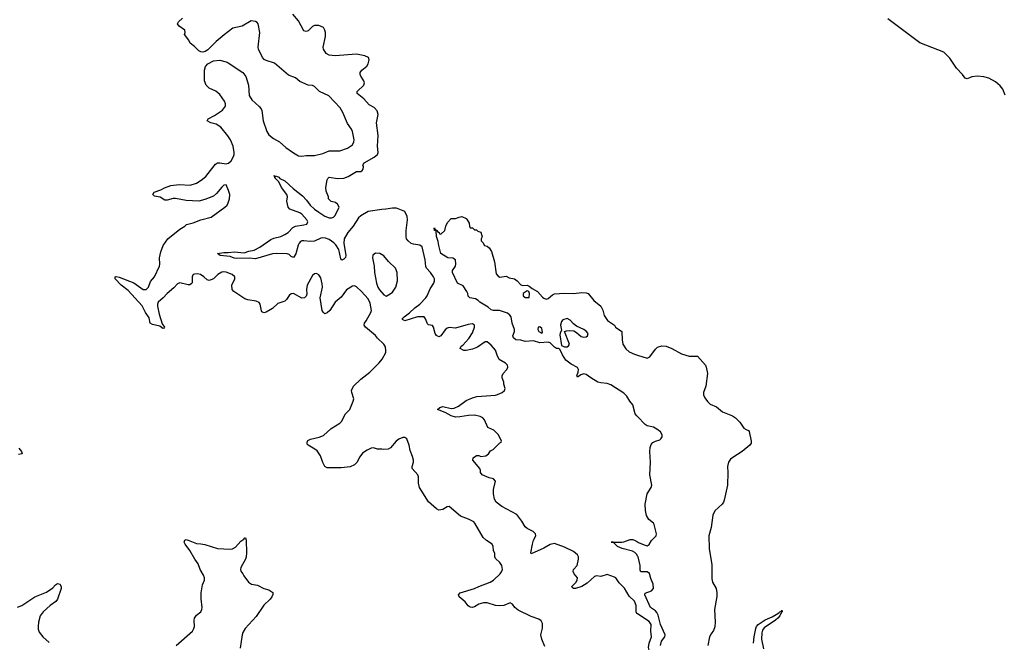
# Model space of a CAD drawing. Header units: inches. Extents: x 2293880 to 2522759, y 823965 to 1006879.
# Tile 286 of 325: x 2474130 to 2483483, y 875520 to 881430. Entities that reach past the tile are written whole.
import ezdxf

# ---------------------------------------------------------------- set-up
doc = ezdxf.new("R2010")
doc.units = ezdxf.units.IN
doc.header["$MEASUREMENT"] = 0
for name, color, linetype in [('C4877', 7, 'Continuous'), ('C4878', 7, 'Continuous'), ('C4887', 7, 'Continuous'), ('C4888', 7, 'Continuous')]:
    doc.layers.add(name, color=color, linetype=linetype)

msp = doc.modelspace()

# ---------------------------------------------------------------- linework, layer by layer
at = {"layer": 'C4877', "color": 5}
for points, elevation in [([(2479119.4, 875479.4), (2479089.6, 875550), (2479080.9, 875590), (2479094.8, 875654.8), (2479097.5, 875697.5), (2479083.7, 875723.7), (2479060.7, 875740.7), (2478990, 875764.7), (2478865, 875825), (2478834, 875850), (2478810, 875881.2), (2478790, 875892.7), (2478730.3, 875869.7), (2478690, 875866.3), (2478650, 875868.3), (2478570, 875894.2), (2478534.3, 875894.3), (2478490, 875881.2), (2478450, 875856), (2478428, 875850), (2478410, 875852.8), (2478390, 875866.6), (2478362.3, 875902.3), (2478306, 875950), (2478297.2, 875970), (2478315.3, 875990), (2478450, 876028.7), (2478490.9, 876049.1), (2478599.5, 876090), (2478630, 876109.1), (2478694.3, 876170), (2478707.8, 876190), (2478714.7, 876210), (2478709.6, 876249.6), (2478690, 876277.2), (2478650, 876315.3), (2478644.5, 876330), (2478643.2, 876363.2), (2478629.6, 876389.6), (2478626.3, 876430), (2478618.7, 876450), (2478564.8, 876484.8), (2478534.1, 876514.1), (2478454.5, 876650), (2478442.7, 876662.7), (2478393.2, 876690), (2478317.7, 876717.7), (2478210, 876809), (2478190, 876805.2), (2478150, 876780.9), (2478110, 876775.1), (2478090, 876786), (2478012.4, 876852.4), (2477926.9, 876990), (2477918.9, 877030), (2477918.7, 877090), (2477912, 877110), (2477858, 877170), (2477857, 877190), (2477869.3, 877230), (2477869.2, 877250), (2477862, 877282), (2477839, 877339), (2477829.3, 877390), (2477808.7, 877450), (2477790, 877464), (2477770, 877465.2), (2477730, 877449.3), (2477706.8, 877430), (2477653.2, 877366.8), (2477630, 877354), (2477590, 877349), (2477570, 877354), (2477530, 877353.2), (2477490, 877366.6), (2477470, 877363.6), (2477430, 877344.2), (2477386, 877314), (2477360.4, 877279.6), (2477332.1, 877227.9), (2477310, 877203), (2477270, 877185.1), (2477184.1, 877175.9), (2477050, 877176.9), (2477030, 877189.7), (2477010, 877225.1), (2476987, 877290), (2476956.4, 877336.4), (2476934.4, 877354.4), (2476868.7, 877390), (2476862, 877402), (2476860.2, 877419.8), (2476866.3, 877433.7), (2476892.3, 877447.7), (2476973.4, 877466.6), (2477017.3, 877482.6), (2477090, 877550.4), (2477170, 877600.7), (2477185.4, 877614.6), (2477226, 877690), (2477266.6, 877730), (2477297.2, 877810), (2477302.7, 877830), (2477283.7, 877890), (2477282.9, 877910), (2477302, 877950), (2477370, 878018.4), (2477456.3, 878083.7), (2477546, 878174), (2477572.8, 878207.2), (2477607, 878270), (2477609.5, 878290), (2477604.5, 878324.5), (2477589.6, 878349.6), (2477530, 878406), (2477511.1, 878431.1), (2477416.3, 878510), (2477403.6, 878530), (2477406.6, 878550), (2477422.4, 878570), (2477467, 878650), (2477472, 878670), (2477460.1, 878740.1), (2477439.3, 878779.3), (2477377.6, 878850), (2477330, 878895.1), (2477310, 878902.7), (2477290, 878901.2), (2477233.2, 878866.8), (2477184, 878796), (2477127.4, 878750), (2477074.9, 878670), (2477050, 878645.7), (2477030, 878638.9), (2477012.8, 878652.8), (2477004.4, 878670), (2476984.1, 878790), (2477004.8, 878890), (2477003.2, 878923.2), (2476990, 878979), (2476970, 879009.4), (2476950, 879019.3), (2476930, 879017.2), (2476910, 879001.2), (2476861.1, 878910), (2476855.3, 878870), (2476856.1, 878823.9), (2476850, 878804), (2476836, 878790), (2476810, 878787.6), (2476730, 878829.6), (2476710, 878827.6), (2476690, 878811.6), (2476665.7, 878774.3), (2476650, 878758.5), (2476582.8, 878737.2), (2476530, 878689.7), (2476470, 878652.3), (2476450, 878646.6), (2476430, 878657.2), (2476425.4, 878665.4), (2476413.6, 878730), (2476403.9, 878743.9), (2476376.9, 878756.9), (2476298, 878770), (2476270, 878779.5), (2476165.2, 878850), (2476149.3, 878870), (2476144, 878910), (2476173.2, 878970), (2476173.2, 878990), (2476149.4, 879010), (2476090, 879033), (2476070, 879036.3), (2476050, 879033.3), (2476013, 879010), (2475970.3, 878969.7), (2475930, 878955.1), (2475910, 878959.6), (2475878.4, 878990), (2475846.6, 879010), (2475817.6, 879017.6), (2475790, 879015), (2475779.3, 879010), (2475768.8, 878990), (2475766.7, 878933.3), (2475758.8, 878921.1), (2475746.6, 878913.4), (2475730, 878913.7), (2475650, 878930.7), (2475630, 878921.4), (2475595.5, 878884.5), (2475529.2, 878830.8), (2475491.2, 878788.8), (2475444, 878750), (2475438, 878730), (2475439.7, 878710), (2475455.8, 878635.8), (2475483.4, 878543.4), (2475506, 878510), (2475499.8, 878500.2), (2475490, 878499.3), (2475461, 878521), (2475390, 878536.2), (2475370, 878549.2), (2475360.4, 878600.4), (2475325.5, 878650), (2475293.3, 878713.3), (2475158.9, 878858.9), (2475094.7, 878910), (2475037.2, 878970), (2475038, 878990), (2475046.3, 878993.7), (2475074, 878986), (2475213.2, 878933.3), (2475303, 878870), (2475331.6, 878870), (2475354.3, 878890), (2475373.8, 878946.2), (2475409.5, 878990.5), (2475457, 879090), (2475461.6, 879110), (2475456.9, 879170), (2475470, 879226), (2475494, 879286), (2475537.2, 879350), (2475650, 879441), (2475698, 879470), (2475714.6, 879485.4), (2475778.6, 879501.4), (2475850, 879530.8), (2475950, 879556), (2476079.5, 879650), (2476099.6, 879670), (2476111.6, 879690), (2476122.9, 879730), (2476125.1, 879770), (2476114.5, 879810), (2476090, 879861.2), (2476070, 879858.4), (2476050, 879841.6), (2475999.8, 879780.2), (2475970, 879756.1), (2475890, 879724.4), (2475830, 879708), (2475710, 879714.2), (2475610, 879732.3), (2475588.5, 879731.5), (2475530, 879716.9), (2475510, 879717), (2475464.1, 879744.1), (2475410, 879755.3), (2475395.3, 879770), (2475406.8, 879793.2), (2475470, 879813.4), (2475506.6, 879833.4), (2475564.8, 879855.2), (2475644.5, 879864.5), (2475750, 879860.7), (2475810, 879878.2), (2475854.3, 879905.8), (2475897.4, 879942.6), (2475943, 880000)], 80), ([(2480000, 875789.5), (2479993.7, 875793.7), (2479985.4, 875810), (2479984.9, 875870), (2479969.2, 875910), (2479918.6, 875958.6), (2479873.8, 876033.8), (2479825.2, 876085.2), (2479793, 876130), (2479779.1, 876139.1), (2479710, 876162.4), (2479650, 876145.1), (2479610, 876149.6), (2479590, 876144.7), (2479520.3, 876079.8), (2479471.1, 876049), (2479411.1, 876031.1), (2479391.3, 876031.3), (2479379.3, 876039.3), (2479375.6, 876050), (2479412.5, 876087.5), (2479426.3, 876110), (2479427.1, 876130), (2479396.8, 876170), (2479388.7, 876191.3), (2479390, 876210.3), (2479426.9, 876250), (2479438.9, 876310), (2479439.3, 876330), (2479429.7, 876350), (2479390, 876382.7), (2479303.7, 876423.7), (2479210, 876457.7), (2479170, 876448.5), (2479110, 876413.3), (2478990, 876359), (2478986.3, 876370), (2479000.9, 876450), (2479011.8, 876488.2), (2479031.8, 876530), (2479029.2, 876550), (2479009, 876570), (2478950, 876600.9), (2478930, 876617.2), (2478900.7, 876670), (2478853, 876733), (2478710, 876808.4), (2478656.9, 876850), (2478639.3, 876879.3), (2478629.7, 876930), (2478632.2, 876970), (2478649.4, 877050), (2478631.6, 877071.6), (2478590, 877082), (2478522, 877110), (2478508.7, 877130), (2478508.7, 877150), (2478501.2, 877170), (2478435.3, 877250), (2478439, 877270), (2478470, 877291.3), (2478490, 877291.3), (2478510, 877284.7), (2478558, 877290), (2478582, 877310), (2478603.1, 877336.9), (2478626, 877350), (2478690, 877414), (2478702, 877418), (2478706, 877430), (2478678, 877490), (2478633.2, 877533.2), (2478577.2, 877557.2), (2478546.6, 877630), (2478529.3, 877650), (2478502.9, 877662.9), (2478450, 877674.2), (2478394.1, 877674.1), (2478310, 877659.8), (2478270, 877657.8), (2478230, 877668.4), (2478170, 877701.4), (2478099, 877730), (2478121.2, 877750), (2478150, 877756.5), (2478230, 877739.2), (2478257.5, 877742.5), (2478299.6, 877760.4), (2478370, 877814.7), (2478430, 877841.5), (2478473.7, 877853.7), (2478650, 877866.7), (2478670, 877870.6), (2478714, 877890), (2478734, 877910), (2478742, 877930), (2478728.7, 877970), (2478728.7, 877990), (2478713.2, 878030), (2478713.2, 878050), (2478721.2, 878070), (2478756, 878110), (2478766, 878130), (2478765.2, 878150), (2478744, 878170), (2478685.6, 878205.6), (2478664.9, 878244.9), (2478650, 878291.6), (2478610, 878339.7), (2478570, 878372.2), (2478550, 878372.4), (2478478.9, 878321.1), (2478430, 878303), (2478370, 878289.4), (2478350, 878289.4), (2478315.3, 878310), (2478322, 878330), (2478338.4, 878341.6), (2478395.9, 878404.1), (2478430, 878458), (2478450.9, 878510.9), (2478449.4, 878530), (2478430, 878541.3), (2478390, 878537.7), (2478270, 878501.6), (2478210, 878508), (2478190, 878502.4), (2478170, 878484.7), (2478131.4, 878428.6), (2478110, 878420.4), (2478090, 878431.2), (2478077.1, 878450), (2478059.7, 878510), (2478050, 878526.6), (2478012.3, 878532.3), (2478002.4, 878542.4), (2477985.1, 878590), (2477972.7, 878610), (2477910, 878610.5), (2477790, 878570.9), (2477765.4, 878585.4), (2477762.7, 878590), (2477782.2, 878610), (2477833.8, 878646.2), (2477884.7, 878695.3), (2477930, 878730.2), (2477988.4, 878790), (2478001.5, 878810), (2478030, 878875.5), (2478063.6, 878930), (2478069.7, 878950.3), (2478069.7, 878970), (2478059.2, 878990), (2478031.6, 879030), (2477994.2, 879070), (2477987.1, 879087.1), (2477980.7, 879150), (2477953, 879273), (2477929.8, 879289.8), (2477870, 879299.3), (2477850, 879306.8), (2477820.9, 879330), (2477805, 879350), (2477800.2, 879370), (2477800.7, 879430), (2477814, 879530), (2477810, 879562), (2477790, 879609), (2477710, 879639.6), (2477670, 879642.4), (2477609.3, 879630.7), (2477569, 879629), (2477439.5, 879610), (2477370, 879569.2), (2477348.4, 879550), (2477299, 879470), (2477245.7, 879410), (2477210.7, 879350), (2477207.8, 879310), (2477227.2, 879192.8), (2477226.3, 879173.7), (2477210, 879155.6), (2477190, 879147.1), (2477180.4, 879160.4), (2477159.9, 879250), (2477133.1, 879293.1), (2477113.3, 879313.3), (2477070, 879342.3), (2477035.8, 879355.8), (2477010, 879359.5), (2476990, 879355.5), (2476930, 879326.8), (2476890, 879323.9), (2476827.7, 879332.3), (2476809.2, 879330.8), (2476796.1, 879323.9), (2476783.2, 879310), (2476774.5, 879290), (2476753.5, 879206.5), (2476730, 879172.4), (2476710, 879182.2), (2476690, 879201.8), (2476670, 879208.1), (2476569.5, 879210.5), (2476532.8, 879207.2), (2476370, 879159.4), (2476310, 879165.8), (2476190, 879162.1), (2476166.5, 879166.5), (2476130, 879182.3), (2476034, 879190), (2476009.2, 879210), (2476070, 879221.5), (2476110, 879219), (2476170, 879225.8), (2476261.8, 879218.3), (2476306.2, 879233.8), (2476357.3, 879242.7), (2476410.7, 879269.3), (2476515.7, 879344.3), (2476544.1, 879355.9), (2476610, 879371.5), (2476650, 879390.1), (2476680.2, 879410), (2476723.6, 879456.4), (2476748.7, 879471.3), (2476830, 879481.4), (2476858, 879490), (2476866.4, 879510), (2476856.5, 879530), (2476810, 879582.8), (2476790, 879595.3), (2476697.2, 879630), (2476679.3, 879650), (2476667.8, 879707.8), (2476673, 879750), (2476666.6, 879770), (2476616.6, 879836.6), (2476591.1, 879891.1), (2476552, 879930), (2476554.6, 879934.6), (2476550, 879938), (2476548.1, 879951.8), (2476562, 879942), (2476570, 879943.1), (2476590, 879934), (2476602.2, 879922.2), (2476650, 879898.9), (2476727.3, 879827.3), (2476817.2, 879757.2), (2476855.9, 879715.9), (2476889.6, 879669.6), (2476930, 879632.1), (2476970, 879603.8), (2477030, 879565.6), (2477070, 879550.2), (2477093.2, 879550), (2477110, 879556), (2477127.8, 879570), (2477165.2, 879650), (2477150, 879679), (2477130, 879694), (2477090, 879704), (2477064, 879730), (2477062, 879750), (2477042.7, 879802.7), (2477037.5, 879837.5), (2477049.6, 879910), (2477056.6, 879923.4), (2477070, 879934.9), (2477150, 879921.3), (2477210, 879925.3), (2477250, 879940.3), (2477330, 879987.6), (2477370, 879987.8), (2477382.8, 880000)], 60), ([(2480000, 877661.9), (2479992.4, 877670), (2479977.2, 877690), (2479953.9, 877773.9), (2479925.1, 877810), (2479897.3, 877857.3), (2479870, 877884.7), (2479744.5, 877964.5), (2479710, 877976.1), (2479650, 877982.2), (2479622.7, 877990), (2479554, 878030), (2479510, 878062), (2479490, 878068.7), (2479461, 878059), (2479430, 878038), (2479422, 878050), (2479436.4, 878083.6), (2479438, 878110), (2479428.4, 878128.4), (2479370, 878159), (2479316.6, 878196.6), (2479285.2, 878250), (2479262, 878302), (2479248, 878308), (2479230, 878308.7), (2479210, 878322), (2479170, 878364), (2479150, 878369), (2479070, 878364), (2479010, 878381.2), (2478930, 878375.1), (2478890, 878386.6), (2478842, 878390), (2478821.2, 878410), (2478814, 878430), (2478829, 878470), (2478829.2, 878490), (2478807.3, 878550), (2478799, 878610), (2478786.6, 878626.6), (2478762.7, 878642.7), (2478689.1, 878669.1), (2478630.4, 878669.6), (2478610, 878677), (2478580.8, 878700.8), (2478499.3, 878750), (2478485.4, 878765.4), (2478461.2, 878781.2), (2478406, 878790), (2478390, 878806), (2478388, 878830), (2478378, 878850), (2478342, 878902), (2478290, 878928), (2478240.9, 879030), (2478241.2, 879050), (2478269.4, 879090), (2478272.7, 879112.7), (2478269, 879149), (2478245.2, 879165.2), (2478198, 879170), (2478129.5, 879209.5), (2478110, 879286), (2478105.6, 879325.6), (2478089.4, 879370.6), (2478086, 879426), (2478070, 879428), (2478066, 879450), (2478070, 879454), (2478078, 879438), (2478094, 879430), (2478098, 879418), (2478114, 879410), (2478118, 879398), (2478130, 879394), (2478168, 879430), (2478178, 879470), (2478194.6, 879505.4), (2478230, 879542), (2478270, 879542), (2478303.1, 879556.9), (2478330, 879562), (2478370, 879542), (2478382, 879530), (2478399.6, 879499.6), (2478402, 879470), (2478410, 879454), (2478430, 879454), (2478450, 879434), (2478470, 879434), (2478482, 879422), (2478510, 879412), (2478522, 879370), (2478514, 879350), (2478514, 879330), (2478530, 879314), (2478546, 879286), (2478570, 879281), (2478590, 879264.7), (2478610.3, 879230.3), (2478639.3, 879130), (2478657.3, 879017.3), (2478674.4, 878994.4), (2478690, 878986), (2478750, 878994), (2478780.4, 878980.4), (2478830, 878970.4), (2478856.3, 878950), (2478890, 878914), (2478910, 878906), (2478952, 878910), (2478970, 878901), (2478997.3, 878877.3), (2479050, 878850.4), (2479096, 878796), (2479110, 878784.9), (2479130, 878778), (2479150, 878784), (2479190, 878818.8), (2479210, 878827.3), (2479306.3, 878833.7), (2479390, 878830.3), (2479470, 878838.7), (2479510, 878837), (2479531.4, 878831.4), (2479584.2, 878764.2), (2479650.4, 878710), (2479670, 878671), (2479683.1, 878623.1), (2479713.9, 878573.9), (2479778.8, 878530), (2479791, 878510), (2479850, 878470.8), (2479852.6, 878390), (2479859.5, 878350), (2479886.7, 878306.7), (2479918.2, 878278.2), (2479970, 878254.9), (2480000, 878245.8)], 40), ([(2474121.2, 877361.2), (2474148, 877330), (2474154.8, 877310), (2474119, 877301)], 80), ([(2475616, 875490), (2475770, 875624.9), (2475784.5, 875650), (2475789.6, 875670), (2475787.3, 875730), (2475791.8, 875750), (2475810, 875776.3), (2475849.3, 875810), (2475861.2, 875830), (2475863.7, 875850), (2475852.9, 875932.9), (2475853.2, 875990), (2475866, 876066), (2475885.1, 876110), (2475886.3, 876130), (2475876.4, 876156.4), (2475843.6, 876210), (2475825.6, 876265.6), (2475793.2, 876310), (2475746.6, 876390), (2475700.9, 876450), (2475693.2, 876470), (2475698, 876490), (2475710, 876494.8), (2475730.5, 876490.5), (2475810, 876456), (2475850, 876454.8), (2475890, 876446.8), (2476010, 876410.6), (2476130, 876402.4), (2476152.7, 876407.3), (2476178.7, 876421.3), (2476230, 876480.7), (2476260.4, 876499.6), (2476270, 876512), (2476274, 876510), (2476282, 876490), (2476284.7, 876370), (2476281, 876330), (2476276, 876310), (2476231.3, 876230), (2476226, 876210), (2476230, 876194), (2476250.9, 876170.9), (2476258, 876150), (2476302, 876090), (2476330.9, 876070.9), (2476390, 876061), (2476450, 876031), (2476497.5, 876017.5), (2476533.2, 875993.2), (2476534.8, 875974.8), (2476523.8, 875950), (2476508.4, 875930), (2476450, 875871.5), (2476374.8, 875765.2), (2476270.9, 875649.1), (2476250, 875614), (2476242.2, 875590), (2476225.1, 875465.1)], 80), ([(2480000, 876337.1), (2479992.5, 876352.5), (2479972.9, 876372.9), (2479950, 876385.3), (2479854, 876410), (2479808.7, 876430), (2479769, 876469), (2479749.1, 876470.9), (2479850, 876470.4), (2479870, 876473.4), (2479930, 876496.4), (2479950, 876496.4), (2479970, 876490.4), (2480000, 876472.4)], 40), ([(2474110, 875854.3), (2474150, 875870.3), (2474273.6, 875950), (2474385.6, 875994.4), (2474443.7, 876036.3), (2474470, 876064.9), (2474490, 876078), (2474512.7, 876072.7), (2474524, 876050), (2474523, 876030), (2474490.2, 875929.8), (2474473.8, 875906.2), (2474419.6, 875870), (2474352.2, 875810), (2474325.8, 875770), (2474307.9, 875710), (2474304.6, 875670), (2474305.7, 875645.7), (2474315.6, 875615.6), (2474348.4, 875570), (2474410, 875516.9)], 80)]:
    msp.add_lwpolyline(points, dxfattribs=dict(at, elevation=elevation))
for points, elevation in [([(2477510, 879214), (2477484.9, 879195.1), (2477482, 879170), (2477498, 879090), (2477500.4, 879030), (2477519.5, 878930), (2477531.7, 878891.7), (2477546.7, 878866.7), (2477590, 878818), (2477610, 878806.8), (2477650, 878827.3), (2477670, 878844.9), (2477703.6, 878890), (2477717.6, 878950), (2477717, 879030), (2477700.9, 879070), (2477634.7, 879134.7), (2477590, 879189.4), (2477550, 879209.3)], 80), ([(2478950, 878855.3), (2478912, 878830), (2478912, 878810), (2478930, 878792), (2478970, 878794), (2478974, 878830), (2478966, 878850)], 40), ([(2479330, 878592.7), (2479290, 878581.2), (2479275.9, 878564.1), (2479266.8, 878530), (2479278, 878482), (2479264.5, 878455.5), (2479262, 878438), (2479278, 878338), (2479304.7, 878324.7), (2479330, 878326), (2479344.7, 878335.3), (2479354, 878350), (2479306, 878470), (2479322.7, 878477.3), (2479350, 878480.7), (2479394.8, 878474.8), (2479420.7, 878460.7), (2479464.1, 878424.1), (2479490, 878414.8), (2479510, 878418.8), (2479524, 878430), (2479529, 878450), (2479510, 878474), (2479490, 878488.7), (2479420.2, 878520.2), (2479390, 878542), (2479358.9, 878578.9)], 40), ([(2479070, 878514), (2479054, 878510), (2479052, 878490), (2479062, 878470), (2479090, 878454), (2479095.3, 878464.7), (2479090, 878498)], 40)]:
    msp.add_lwpolyline(points, close=True, dxfattribs=dict(at, elevation=elevation))
at = {"layer": 'C4878', "color": 5}
for points, elevation in [([(2477382.8, 880000), (2477393.3, 880010), (2477394.5, 880034.5), (2477389.4, 880050), (2477402, 880070), (2477496, 880124), (2477527.3, 880150), (2477535.1, 880170), (2477528.5, 880228.5), (2477534.7, 880330), (2477519.7, 880450), (2477534, 880530), (2477526.3, 880566.3), (2477496.9, 880596.9), (2477450, 880622.4), (2477399.5, 880679.5), (2477335.1, 880730), (2477334.7, 880750), (2477398, 880810), (2477403.7, 880830), (2477399.3, 880850), (2477370, 880894), (2477363.6, 880910), (2477365.1, 880930), (2477380.9, 880950), (2477427, 880990), (2477439.6, 881010), (2477449.5, 881049.5), (2477442.7, 881070), (2477407.2, 881087.2), (2477330, 881102.2), (2477125.6, 881085.6), (2477070, 881094), (2477042.7, 881110), (2477016, 881150), (2477012.7, 881170), (2477033.3, 881270), (2477033.6, 881310), (2477029.5, 881330), (2477014.7, 881354.7), (2476970, 881375.6), (2476930, 881375.6), (2476910, 881366), (2476870, 881325.2), (2476850, 881317.2), (2476830, 881324), (2476778.9, 881418.9), (2476723.2, 881483.2)], 60), ([(2475943, 880000), (2475990, 880059.1), (2476010, 880070.2), (2476030, 880072.6), (2476090, 880061.8), (2476113.2, 880066.8), (2476137.6, 880090), (2476161.3, 880130), (2476168.3, 880150), (2476168.4, 880170), (2476158, 880230), (2476133.3, 880290), (2476107.4, 880327.4), (2476041.2, 880410), (2475996.9, 880436.9), (2475944, 880450), (2475912, 880470), (2475919.5, 880490), (2475980.6, 880519.4), (2476055.1, 880570), (2476084.2, 880610), (2476084.7, 880630), (2476075.5, 880655.5), (2476030, 880718.4), (2475992.5, 880752.5), (2475930, 880780.7), (2475900.9, 880810), (2475886, 880850), (2475884, 880950), (2475894.6, 880985.4), (2475918, 881010), (2475970, 881041), (2476030, 881047.3), (2476090, 881030.5), (2476110, 881020.7), (2476250.7, 880930), (2476277.3, 880890), (2476302, 880810), (2476310.6, 880710), (2476336.4, 880670), (2476405.3, 880605.3), (2476423, 880583), (2476429.1, 880569.1), (2476443.7, 880470), (2476478.8, 880370), (2476497.3, 880337.3), (2476541.6, 880301.6), (2476596.3, 880270), (2476657.5, 880217.5), (2476730, 880164.9), (2476778.8, 880138.8), (2476810, 880133.4), (2476850, 880141.3), (2476930, 880141.5), (2477010, 880160.8), (2477070, 880184.2), (2477170, 880184.9), (2477244, 880210), (2477290, 880242), (2477303.6, 880270), (2477306, 880290), (2477292.6, 880370), (2477283, 880390), (2477243.5, 880443.5), (2477200.4, 880550), (2477173.3, 880593.3), (2477066.2, 880706.2), (2476979.3, 880750), (2476930, 880796), (2476910, 880806.6), (2476870, 880809.6), (2476790, 880842), (2476750, 880879.3), (2476683.8, 880903.8), (2476550, 881018.4), (2476470, 881044), (2476452.9, 881052.9), (2476435.3, 881070), (2476399.3, 881150), (2476396, 881170), (2476412.4, 881310), (2476393.6, 881390), (2476384.2, 881404.2), (2476370, 881414.5), (2476330, 881419.5), (2476244.7, 881370), (2476156, 881350), (2476072.1, 881287.9), (2475997.5, 881222.5), (2475917.1, 881142.9), (2475892.4, 881127.6), (2475870, 881122), (2475850, 881123.7), (2475830, 881133.2), (2475790, 881175.3), (2475750, 881208), (2475737.2, 881237.2), (2475695.3, 881290), (2475702, 881310), (2475699, 881330), (2475645.2, 881370), (2475629.2, 881390), (2475639, 881410), (2475675.5, 881444.5)], 80)]:
    msp.add_lwpolyline(points, dxfattribs=dict(at, elevation=elevation))
at = {"layer": 'C4887', "color": 5}
for points, elevation in [([(2480000, 878245.8), (2480090, 878218.4), (2480114.5, 878230), (2480170, 878303.1), (2480190, 878321.1), (2480230, 878334.3), (2480270, 878331.5), (2480324.9, 878310), (2480417, 878257), (2480490, 878236.9), (2480570, 878236.3), (2480644, 878150), (2480652.4, 878130), (2480662.6, 878070), (2480647, 877950), (2480626, 877890), (2480626.3, 877870), (2480639.1, 877839.1), (2480664.1, 877804.1), (2480690, 877780.8), (2480750, 877755), (2480807.6, 877707.6), (2480901.6, 877670), (2480930.3, 877650), (2480970, 877608.7), (2481010, 877553.7), (2481030, 877538.7), (2481054, 877530), (2481060.9, 877520.9), (2481078.7, 877430), (2481078.7, 877410), (2481065.3, 877390), (2480991.7, 877330), (2480904.8, 877275.2), (2480883.2, 877256.8), (2480862.9, 877230), (2480855, 877190), (2480857.5, 877130), (2480852.6, 877010), (2480820.9, 876870), (2480814.9, 876850), (2480801.7, 876830), (2480733.5, 876766.5), (2480714.2, 876725.8), (2480699, 876610), (2480675, 876530), (2480678.4, 876410), (2480703.5, 876256.5), (2480703.2, 876123.3), (2480712.2, 876090), (2480745.4, 876030), (2480752.4, 875990), (2480753, 875953), (2480730.8, 875830), (2480737.3, 875710), (2480733, 875667), (2480719.3, 875630), (2480698.7, 875601.3), (2480683.9, 875570), (2480666.4, 875490)], 40), ([(2480000, 876472.4), (2480007.8, 876467.8), (2480063.5, 876443.5), (2480090, 876436.5), (2480110, 876448), (2480132.9, 876487.1), (2480176, 876530), (2480178.2, 876550), (2480157.1, 876637.1), (2480149.6, 876650), (2480105.8, 876685.8), (2480084.2, 876724.2), (2480074.6, 876770), (2480072.1, 876832.1), (2480089.8, 876930), (2480128.1, 876990), (2480134.5, 877010), (2480116.8, 877110), (2480123.5, 877230), (2480115.5, 877330), (2480118.8, 877370), (2480130, 877397), (2480145.1, 877414.9), (2480170, 877429.2), (2480210, 877441.5), (2480220.9, 877450), (2480233.2, 877470), (2480232.2, 877490), (2480216.3, 877516.3), (2480183.3, 877543.3), (2480150, 877562), (2480090, 877574.5), (2480070, 877586.9), (2480000, 877661.9)], 40), ([(2480218, 875490), (2480228.1, 875530), (2480258.7, 875570), (2480263, 875590), (2480215.9, 875690), (2480196, 875776), (2480183.2, 875803.2), (2480170, 875817.8), (2480121, 875850), (2480067, 875970), (2480072.9, 875987.1), (2480131.3, 876008.7), (2480149.6, 876030.4), (2480147.1, 876070), (2480124.6, 876124.6), (2480112, 876172), (2480090, 876189.7), (2480029.2, 876190), (2480024.2, 876204.2), (2480023.5, 876250), (2480003.5, 876330), (2480000, 876337.1)], 40), ([(2480000, 875136.4), (2480021.7, 875150), (2480072.5, 875207.5), (2480140.7, 875250), (2480155.4, 875270), (2480156.6, 875303.4), (2480150, 875361.2), (2480139.2, 875390), (2480113.6, 875433.6), (2480103.8, 875470), (2480108.7, 875511.3), (2480132.9, 875572.9), (2480126.7, 875626.7), (2480128.1, 875690), (2480110, 875716.8), (2480000, 875789.5)], 60), ([(2481100.9, 875510), (2481105.5, 875570), (2481122.8, 875650), (2481130, 875668.7), (2481146.2, 875690), (2481210, 875733.4), (2481278.1, 875761.8), (2481316.2, 875783.8), (2481341, 875799), (2481350, 875810.3), (2481365.8, 875814.2), (2481370, 875824.7), (2481373.7, 875810), (2481362, 875798), (2481350.2, 875770), (2481332.8, 875750), (2481310.3, 875730), (2481201.6, 875658.4), (2481185.5, 875634.5), (2481179.1, 875610), (2481178.1, 875550), (2481196.1, 875456.1)], 40)]:
    msp.add_lwpolyline(points, dxfattribs=dict(at, elevation=elevation))
at = {"layer": 'C4888', "color": 5, "elevation": 40}
msp.add_lwpolyline([(2483490, 880712.7), (2483467.9, 880770), (2483443.1, 880803.1), (2483399.8, 880839.9), (2483335.6, 880875.6), (2483290, 880889), (2483227.1, 880892.9), (2483173.5, 880886.5), (2483130, 880869.7), (2483110, 880875.1), (2483085.4, 880910), (2483028.6, 880970), (2482965.3, 881065.3), (2482910, 881120.9), (2482680.9, 881210), (2482378, 881438)], dxfattribs=at)

doc.saveas('drawing.dxf')
